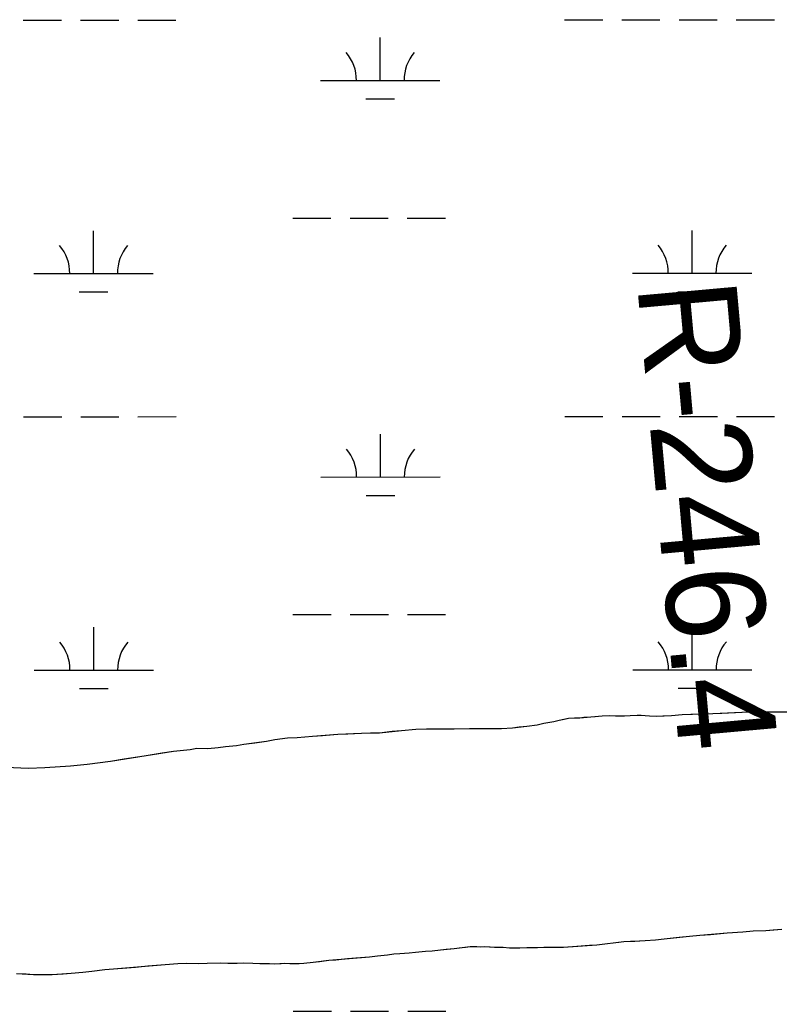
# Model space of a CAD drawing. Extents: x 3279314 to 3317160, y 734079 to 759431.
# Drawn here: x 3295915 to 3296552, y 755521 to 756353 of the extents above; entities that cross this region are included whole.
import ezdxf

# ---------------------------------------------------------------- set-up
doc = ezdxf.new("R2010")
doc.units = 0
for name, color, linetype in [('V-RIVR-RANG-IDEN', 7, 'Continuous'), ('V-SITE-VEGE', 7, 'Continuous'), ('V-TOPO-SHOR', 7, 'Continuous'), ('V-WETL-SWMP', 7, 'Continuous')]:
    doc.layers.add(name, color=color, linetype=linetype)

msp = doc.modelspace()

# ---------------------------------------------------------------- linework, layer by layer
at = {"layer": 'V-SITE-VEGE'}
for p, q in [((3296455.37, 755581.81), (3296476.59, 755584.3)), ((3296476.59, 755584.3), (3296485.19, 755584.89)), ((3296485.19, 755584.89), (3296508, 755586.94)), ((3296508, 755586.94), (3296521.39, 755587.82)), ((3296521.39, 755587.82), (3296529.8, 755588.62)), ((3296529.8, 755588.62), (3296540.59, 755588.96)), ((3296540.59, 755588.96), (3296553.99, 755590.04)), ((3296370.75, 755575.04), (3296398.75, 755576.97)), ((3296398.75, 755576.97), (3296421.57, 755579.62)), ((3296421.57, 755579.62), (3296430.56, 755580.01)), ((3296430.56, 755580.01), (3296447.96, 755581.19)), ((3296447.96, 755581.19), (3296455.37, 755581.81)), ((3296208.04, 755566.95), (3296214.85, 755567.78)), ((3296214.85, 755567.78), (3296223.26, 755568.58)), ((3296223.26, 755568.58), (3296228.46, 755569.26)), ((3296228.46, 755569.26), (3296233.66, 755569.73)), ((3296233.66, 755569.73), (3296241.46, 755570.14)), ((3296241.46, 755570.14), (3296246.87, 755570.81)), ((3296246.87, 755570.81), (3296255.27, 755571.61)), ((3296255.27, 755571.61), (3296260.67, 755571.88)), ((3296260.67, 755571.88), (3296267.68, 755572.71)), ((3296267.68, 755572.71), (3296279.28, 755573.83)), ((3296279.28, 755573.83), (3296292.7, 755575.51)), ((3296292.7, 755575.51), (3296301.48, 755575.3)), ((3296301.48, 755575.3), (3296304.68, 755575.42)), ((3296304.68, 755575.42), (3296313.05, 755574.82)), ((3296313.05, 755574.82), (3296320.23, 755574.85)), ((3296320.23, 755574.85), (3296325.61, 755574.32)), ((3296325.61, 755574.32), (3296334.2, 755574.52)), ((3296334.2, 755574.52), (3296340.2, 755574.77)), ((3296340.2, 755574.77), (3296363.76, 755574.81)), ((3296363.76, 755574.81), (3296370.75, 755575.04)), ((3295993.37, 755556.7), (3296036.79, 755560.45)), ((3296036.79, 755560.45), (3296047.39, 755561.2)), ((3296047.39, 755561.2), (3296054.58, 755561.43)), ((3296054.58, 755561.43), (3296064.96, 755561.38)), ((3296064.96, 755561.38), (3296072.15, 755561.61)), ((3296072.15, 755561.61), (3296082.94, 755561.75)), ((3296082.94, 755561.75), (3296089.32, 755561.6)), ((3296089.32, 755561.6), (3296102.5, 755561.68)), ((3296102.5, 755561.68), (3296110.28, 755561.5)), ((3296110.28, 755561.5), (3296116.26, 755561.15)), ((3296116.26, 755561.15), (3296120.26, 755561.26)), ((3296120.26, 755561.26), (3296128.44, 755561.06)), ((3296128.44, 755561.06), (3296137.23, 755561.45)), ((3296137.23, 755561.45), (3296145.02, 755561.26)), ((3296145.02, 755561.26), (3296153.01, 755561.48)), ((3296153.01, 755561.48), (3296160.81, 755562.28)), ((3296160.81, 755562.28), (3296174.03, 755563.97)), ((3296174.03, 755563.97), (3296208.04, 755566.95)), ((3295912.02, 755552.85), (3295926.38, 755552.11)), ((3295926.38, 755552.11), (3295942.15, 755552.13)), ((3295942.15, 755552.13), (3295957.95, 755553.15)), ((3295957.95, 755553.15), (3295967.75, 755553.92)), ((3295967.75, 755553.92), (3295975.36, 755554.73)), ((3295975.36, 755554.73), (3295986.18, 755556.27)), ((3295986.18, 755556.27), (3295993.37, 755556.7))]:
    msp.add_line(p, q, dxfattribs=at)
at = {"layer": 'V-TOPO-SHOR'}
for points in [[(3296558.94, 755772.2), (3296551.55, 755772.18), (3296544.16, 755772.15), (3296533.98, 755772.2), (3296526.59, 755772.17), (3296515, 755771.65), (3296503.61, 755771.12), (3296496.01, 755770.71), (3296488.42, 755770.49), (3296477.63, 755770.15), (3296470.44, 755769.92), (3296461.43, 755769.14), (3296454.04, 755768.71), (3296449.24, 755768.43), (3296442.86, 755768.78), (3296439.47, 755769.06), (3296435.88, 755769.35), (3296432.69, 755769.22), (3296426.69, 755768.97), (3296421.9, 755768.88), (3296414.51, 755768.86), (3296409.72, 755768.97), (3296403.33, 755768.73), (3296397.52, 755768.27), (3296393.72, 755767.96), (3296387.92, 755767.5), (3296384.52, 755767.18), (3296380.13, 755767.08), (3296374.93, 755766.81), (3296371.52, 755766.09), (3296367.1, 755765.2), (3296362.68, 755763.91), (3296354.46, 755762.51), (3296348.84, 755761.24), (3296340.03, 755760.06), (3296333.82, 755759.4), (3296328.02, 755758.74), (3296318.82, 755758.17), (3296311.63, 755758.14), (3296300.05, 755758.01), (3296292.07, 755758.2), (3296279.08, 755757.92), (3296270.1, 755757.73), (3296255.92, 755757.87)], [(3296255.92, 755757.87), (3296246.94, 755757.69), (3296234.93, 755756.57), (3296227.32, 755755.76), (3296216.51, 755754.62), (3296209.12, 755754.4), (3296201.53, 755754.18), (3296189.94, 755753.65), (3296181.74, 755753.25), (3296168.74, 755752.36), (3296160.34, 755751.77), (3296147.54, 755750.67), (3296139.35, 755750.27), (3296128.73, 755748.93), (3296121.91, 755747.49), (3296111.89, 755746.13), (3296102.88, 755744.95), (3296096.67, 755743.9), (3296087.46, 755742.92), (3296081.25, 755742.07), (3296072.65, 755741.28), (3296063.47, 755741.5), (3296057.86, 755740.63), (3296043.85, 755739.17), (3296034.23, 755737.6), (3296019.2, 755735.17), (3296002.56, 755732.57), (3295990.94, 755730.65), (3295971.51, 755728.32), (3295957.3, 755726.86), (3295935.91, 755725.38), (3295922.11, 755724.71), (3295903.17, 755725.56)], [(3296309.46, 755575.11), (3296313.05, 755574.82), (3296320.23, 755574.85), (3296325.61, 755574.32), (3296334.2, 755574.52), (3296340.2, 755574.78), (3296348.98, 755574.77), (3296354.38, 755574.84), (3296363.76, 755574.81), (3296370.75, 755575.04), (3296381.95, 755575.77), (3296392.55, 755576.52), (3296398.75, 755576.97), (3296407.76, 755577.95), (3296417.37, 755579.12), (3296421.57, 755579.62), (3296427.17, 755579.89), (3296430.56, 755580.01), (3296434.57, 755580.31), (3296439.37, 755580.59), (3296447.96, 755581.19), (3296455.37, 755581.81), (3296467.98, 755583.31), (3296476.59, 755584.3), (3296485.19, 755584.89), (3296494.19, 755585.67), (3296508, 755586.94), (3296521.39, 755587.82), (3296529.8, 755588.62), (3296540.59, 755588.96), (3296546.79, 755589.41), (3296553.99, 755590.04)], [(3295912.02, 755552.85), (3295920.2, 755552.46), (3295926.38, 755552.11), (3295935.96, 755552.08), (3295942.15, 755552.13), (3295951.35, 755552.71), (3295957.95, 755553.15), (3295967.75, 755553.92), (3295975.36, 755554.73), (3295986.18, 755556.27), (3295993.37, 755556.7), (3296004.57, 755557.63), (3296011.98, 755558.25), (3296022.18, 755559.2), (3296029.58, 755559.83), (3296036.79, 755560.45), (3296047.39, 755561.2), (3296054.58, 755561.43), (3296064.96, 755561.38), (3296072.15, 755561.61), (3296082.94, 755561.75), (3296089.32, 755561.6), (3296097.31, 755561.6), (3296102.5, 755561.68), (3296110.28, 755561.5), (3296116.26, 755561.15), (3296120.26, 755561.26), (3296124.25, 755561.16), (3296128.44, 755561.06), (3296134.04, 755561.33), (3296137.23, 755561.45), (3296141.43, 755561.35), (3296145.02, 755561.26), (3296149.21, 755561.36), (3296153.01, 755561.47), (3296160.81, 755562.28), (3296166.22, 755562.96), (3296174.03, 755563.97), (3296179.83, 755564.43), (3296189.84, 755565.39), (3296196.84, 755566.02), (3296208.04, 755566.95), (3296214.85, 755567.78), (3296223.26, 755568.58), (3296228.46, 755569.26), (3296233.66, 755569.73), (3296241.46, 755570.14), (3296246.87, 755570.81), (3296255.27, 755571.61), (3296260.67, 755571.88), (3296267.68, 755572.71), (3296272.48, 755573.2), (3296279.28, 755573.83), (3296283.29, 755574.34), (3296288.69, 755575.01), (3296292.7, 755575.51), (3296298.08, 755575.38), (3296301.48, 755575.3), (3296304.68, 755575.42), (3296309.46, 755575.11)]]:
    msp.add_lwpolyline(points, dxfattribs=at)
at = {"layer": 'V-WETL-SWMP'}
for p, q in [((3295917.86, 756352.65), (3295949.86, 756352.67)), ((3295965.86, 756352.68), (3295997.86, 756352.7)), ((3296013.86, 756352.7), (3296045.86, 756352.72)), ((3296371.77, 756352.89), (3296403.77, 756352.9)), ((3296419.77, 756352.91), (3296451.77, 756352.93)), ((3296467.77, 756352.93), (3296499.77, 756352.95)), ((3296515.77, 756352.96), (3296547.77, 756352.98)), ((3296217.2, 756302.07), (3296217.18, 756338.07)), ((3296167.2, 756302.04), (3296267.2, 756302.09)), ((3296205.21, 756286.63), (3296229.21, 756286.64)), ((3296143.85, 756186.6), (3296175.85, 756186.61)), ((3296191.85, 756186.62), (3296223.85, 756186.64)), ((3296239.85, 756186.64), (3296271.85, 756186.66)), ((3295976.81, 756140.08), (3295976.79, 756176.08)), ((3296478.72, 756140.34), (3296478.7, 756176.34)), ((3295926.81, 756140.06), (3296026.81, 756140.11)), ((3296428.72, 756140.31), (3296528.72, 756140.36)), ((3295964.82, 756124.64), (3295988.82, 756124.66)), ((3296466.73, 756124.9), (3296490.73, 756124.91)), ((3295918.03, 756019.98), (3295950.03, 756020)), ((3295966.03, 756020), (3295998.03, 756020.02)), ((3296014.03, 756020.03), (3296046.03, 756020.05)), ((3296371.94, 756020.21), (3296403.94, 756020.23)), ((3296419.94, 756020.24), (3296451.94, 756020.25)), ((3296467.94, 756020.26), (3296499.94, 756020.28)), ((3296515.94, 756020.28), (3296547.94, 756020.3)), ((3296217.37, 755969.39), (3296217.35, 756005.39)), ((3296167.37, 755969.37), (3296267.37, 755969.42)), ((3296205.38, 755953.95), (3296229.38, 755953.97)), ((3296144.02, 755853.92), (3296176.02, 755853.94)), ((3296192.02, 755853.95), (3296224.02, 755853.96)), ((3296240.02, 755853.97), (3296272.02, 755853.99)), ((3295976.98, 755807.41), (3295976.96, 755843.41)), ((3296478.89, 755807.66), (3296478.87, 755843.66)), ((3295926.98, 755807.38), (3296026.98, 755807.43)), ((3296428.89, 755807.64), (3296528.89, 755807.69)), ((3295964.99, 755791.97), (3295988.99, 755791.98)), ((3296466.9, 755792.22), (3296490.9, 755792.24)), ((3296380.13, 755767.08), (3296374.93, 755766.81)), ((3296380.13, 755767.08), (3296374.93, 755766.81)), ((3296384.52, 755767.18), (3296380.13, 755767.08)), ((3296384.52, 755767.18), (3296380.13, 755767.08)), ((3296403.32, 755768.72), (3296384.52, 755767.18)), ((3296403.32, 755768.72), (3296384.52, 755767.18)), ((3296409.72, 755768.97), (3296403.32, 755768.72)), ((3296409.72, 755768.97), (3296403.32, 755768.72)), ((3296414.51, 755768.86), (3296409.72, 755768.97)), ((3296414.51, 755768.86), (3296409.72, 755768.97)), ((3296426.69, 755768.96), (3296414.51, 755768.86)), ((3296426.69, 755768.96), (3296414.51, 755768.86)), ((3296435.88, 755769.34), (3296426.69, 755768.96)), ((3296435.88, 755769.34), (3296426.69, 755768.96)), ((3296442.86, 755768.78), (3296435.88, 755769.34)), ((3296442.86, 755768.78), (3296435.88, 755769.34)), ((3296449.24, 755768.43), (3296442.86, 755768.78)), ((3296449.24, 755768.43), (3296442.86, 755768.78)), ((3296461.43, 755769.13), (3296449.24, 755768.43)), ((3296461.43, 755769.13), (3296449.24, 755768.43)), ((3296470.44, 755769.92), (3296461.43, 755769.13)), ((3296470.44, 755769.92), (3296461.43, 755769.13)), ((3296496.01, 755770.7), (3296470.44, 755769.92)), ((3296496.01, 755770.7), (3296470.44, 755769.92)), ((3296526.59, 755772.17), (3296496.01, 755770.7)), ((3296526.59, 755772.17), (3296496.01, 755770.7)), ((3296558.94, 755772.2), (3296526.59, 755772.17)), ((3296558.94, 755772.2), (3296526.59, 755772.17)), ((3296328.02, 755758.74), (3296318.82, 755758.16)), ((3296328.02, 755758.74), (3296318.82, 755758.16)), ((3296340.03, 755760.05), (3296328.02, 755758.74)), ((3296340.03, 755760.05), (3296328.02, 755758.74)), ((3296348.84, 755761.24), (3296340.03, 755760.05)), ((3296348.84, 755761.24), (3296340.03, 755760.05)), ((3296354.46, 755762.5), (3296348.84, 755761.24)), ((3296354.46, 755762.5), (3296348.84, 755761.24)), ((3296362.68, 755763.9), (3296354.46, 755762.5)), ((3296362.68, 755763.9), (3296354.46, 755762.5)), ((3296367.1, 755765.2), (3296362.68, 755763.9)), ((3296367.1, 755765.2), (3296362.68, 755763.9)), ((3296374.93, 755766.81), (3296367.1, 755765.2)), ((3296374.93, 755766.81), (3296367.1, 755765.2)), ((3296147.54, 755750.67), (3296139.34, 755750.27)), ((3296147.54, 755750.67), (3296139.34, 755750.27)), ((3296160.34, 755751.76), (3296147.54, 755750.67)), ((3296160.34, 755751.76), (3296147.54, 755750.67)), ((3296181.74, 755753.25), (3296160.34, 755751.76)), ((3296181.74, 755753.25), (3296160.34, 755751.76)), ((3296201.53, 755754.17), (3296181.74, 755753.25)), ((3296201.53, 755754.17), (3296181.74, 755753.25)), ((3296216.51, 755754.61), (3296201.53, 755754.17)), ((3296216.51, 755754.61), (3296201.53, 755754.17)), ((3296234.93, 755756.57), (3296216.51, 755754.61)), ((3296234.93, 755756.57), (3296216.51, 755754.61)), ((3296246.93, 755757.68), (3296234.93, 755756.57)), ((3296246.93, 755757.68), (3296234.93, 755756.57)), ((3296255.92, 755757.87), (3296246.93, 755757.68)), ((3296255.92, 755757.87), (3296246.93, 755757.68)), ((3296270.09, 755757.73), (3296255.92, 755757.87)), ((3296270.09, 755757.73), (3296255.92, 755757.87)), ((3296292.07, 755758.2), (3296270.09, 755757.73)), ((3296292.07, 755758.2), (3296270.09, 755757.73)), ((3296300.05, 755758.01), (3296292.07, 755758.2)), ((3296300.05, 755758.01), (3296292.07, 755758.2)), ((3296318.82, 755758.16), (3296300.05, 755758.01)), ((3296318.82, 755758.16), (3296300.05, 755758.01)), ((3296081.25, 755742.07), (3296072.65, 755741.28)), ((3296081.25, 755742.07), (3296072.65, 755741.28)), ((3296087.46, 755742.92), (3296081.25, 755742.07)), ((3296087.46, 755742.92), (3296081.25, 755742.07)), ((3296096.67, 755743.9), (3296087.46, 755742.92)), ((3296096.67, 755743.9), (3296087.46, 755742.92)), ((3296102.88, 755744.95), (3296096.67, 755743.9)), ((3296102.88, 755744.95), (3296096.67, 755743.9)), ((3296121.91, 755747.49), (3296102.88, 755744.95)), ((3296121.91, 755747.49), (3296102.88, 755744.95)), ((3296128.73, 755748.92), (3296121.91, 755747.49)), ((3296128.73, 755748.92), (3296121.91, 755747.49)), ((3296139.34, 755750.27), (3296128.73, 755748.92)), ((3296139.34, 755750.27), (3296128.73, 755748.92)), ((3296043.85, 755739.17), (3295990.94, 755730.65)), ((3296043.85, 755739.17), (3295990.94, 755730.65)), ((3296057.86, 755740.63), (3296043.85, 755739.17)), ((3296057.86, 755740.63), (3296043.85, 755739.17)), ((3296063.47, 755741.5), (3296057.86, 755740.63)), ((3296063.47, 755741.5), (3296057.86, 755740.63)), ((3296072.65, 755741.28), (3296063.47, 755741.5)), ((3296072.65, 755741.28), (3296063.47, 755741.5)), ((3295922.11, 755724.71), (3295903.17, 755725.56)), ((3295922.11, 755724.71), (3295903.17, 755725.56)), ((3295957.3, 755726.86), (3295935.91, 755725.38)), ((3295957.3, 755726.86), (3295935.91, 755725.38)), ((3295971.51, 755728.32), (3295957.3, 755726.86)), ((3295971.51, 755728.32), (3295957.3, 755726.86)), ((3295990.94, 755730.65), (3295971.51, 755728.32)), ((3295990.94, 755730.65), (3295971.51, 755728.32)), ((3295935.91, 755725.38), (3295922.11, 755724.71)), ((3295935.91, 755725.38), (3295922.11, 755724.71)), ((3296455.36, 755581.81), (3296476.59, 755584.3)), ((3296455.36, 755581.81), (3296476.59, 755584.3)), ((3296476.59, 755584.3), (3296485.19, 755584.89)), ((3296476.59, 755584.3), (3296485.19, 755584.89)), ((3296485.19, 755584.89), (3296508, 755586.94)), ((3296485.19, 755584.89), (3296508, 755586.94)), ((3296508, 755586.94), (3296521.39, 755587.82)), ((3296508, 755586.94), (3296521.39, 755587.82)), ((3296521.39, 755587.82), (3296529.8, 755588.62)), ((3296521.39, 755587.82), (3296529.8, 755588.62)), ((3296529.8, 755588.62), (3296540.59, 755588.96)), ((3296529.8, 755588.62), (3296540.59, 755588.96)), ((3296540.59, 755588.96), (3296553.99, 755590.03)), ((3296540.59, 755588.96), (3296553.99, 755590.03)), ((3296370.75, 755575.04), (3296398.75, 755576.97)), ((3296370.75, 755575.04), (3296398.75, 755576.97)), ((3296398.75, 755576.97), (3296421.57, 755579.62)), ((3296398.75, 755576.97), (3296421.57, 755579.62)), ((3296421.57, 755579.62), (3296430.56, 755580)), ((3296421.57, 755579.62), (3296430.56, 755580)), ((3296430.56, 755580), (3296447.96, 755581.19)), ((3296430.56, 755580), (3296447.96, 755581.19)), ((3296447.96, 755581.19), (3296455.36, 755581.81)), ((3296447.96, 755581.19), (3296455.36, 755581.81)), ((3296208.04, 755566.95), (3296214.85, 755567.78)), ((3296208.04, 755566.95), (3296214.85, 755567.78)), ((3296214.85, 755567.78), (3296223.25, 755568.58)), ((3296214.85, 755567.78), (3296223.25, 755568.58)), ((3296223.25, 755568.58), (3296228.46, 755569.25)), ((3296223.25, 755568.58), (3296228.46, 755569.25)), ((3296228.46, 755569.25), (3296233.66, 755569.73)), ((3296228.46, 755569.25), (3296233.66, 755569.73)), ((3296233.66, 755569.73), (3296241.46, 755570.14)), ((3296233.66, 755569.73), (3296241.46, 755570.14)), ((3296241.46, 755570.14), (3296246.87, 755570.81)), ((3296241.46, 755570.14), (3296246.87, 755570.81)), ((3296246.87, 755570.81), (3296255.27, 755571.61)), ((3296246.87, 755570.81), (3296255.27, 755571.61)), ((3296255.27, 755571.61), (3296260.67, 755571.88)), ((3296255.27, 755571.61), (3296260.67, 755571.88)), ((3296260.67, 755571.88), (3296267.68, 755572.71)), ((3296260.67, 755571.88), (3296267.68, 755572.71)), ((3296267.68, 755572.71), (3296279.28, 755573.83)), ((3296267.68, 755572.71), (3296279.28, 755573.83)), ((3296279.28, 755573.83), (3296292.7, 755575.51)), ((3296279.28, 755573.83), (3296292.7, 755575.51)), ((3296292.7, 755575.51), (3296301.48, 755575.3)), ((3296292.7, 755575.51), (3296301.48, 755575.3)), ((3296301.48, 755575.3), (3296304.68, 755575.42)), ((3296301.48, 755575.3), (3296304.68, 755575.42)), ((3296304.68, 755575.42), (3296313.05, 755574.82)), ((3296304.68, 755575.42), (3296313.05, 755574.82)), ((3296313.05, 755574.82), (3296320.23, 755574.85)), ((3296313.05, 755574.82), (3296320.23, 755574.85)), ((3296320.23, 755574.85), (3296325.61, 755574.32)), ((3296320.23, 755574.85), (3296325.61, 755574.32)), ((3296325.61, 755574.32), (3296334.2, 755574.52)), ((3296325.61, 755574.32), (3296334.2, 755574.52)), ((3296334.2, 755574.52), (3296340.2, 755574.77)), ((3296334.2, 755574.52), (3296340.2, 755574.77)), ((3296340.2, 755574.77), (3296363.76, 755574.81)), ((3296340.2, 755574.77), (3296363.76, 755574.81)), ((3296363.76, 755574.81), (3296370.75, 755575.04)), ((3296363.76, 755574.81), (3296370.75, 755575.04)), ((3295993.37, 755556.7), (3296036.79, 755560.45)), ((3295993.37, 755556.7), (3296036.79, 755560.45)), ((3296036.79, 755560.45), (3296047.39, 755561.2)), ((3296036.79, 755560.45), (3296047.39, 755561.2)), ((3296047.39, 755561.2), (3296054.58, 755561.43)), ((3296047.39, 755561.2), (3296054.58, 755561.43)), ((3296054.58, 755561.43), (3296064.96, 755561.38)), ((3296054.58, 755561.43), (3296064.96, 755561.38)), ((3296064.96, 755561.38), (3296072.15, 755561.6)), ((3296064.96, 755561.38), (3296072.15, 755561.6)), ((3296072.15, 755561.6), (3296082.94, 755561.75)), ((3296072.15, 755561.6), (3296082.94, 755561.75)), ((3296082.94, 755561.75), (3296089.32, 755561.59)), ((3296082.94, 755561.75), (3296089.32, 755561.59)), ((3296089.32, 755561.59), (3296102.5, 755561.68)), ((3296089.32, 755561.59), (3296102.5, 755561.68)), ((3296102.5, 755561.68), (3296110.28, 755561.49)), ((3296102.5, 755561.68), (3296110.28, 755561.49)), ((3296110.28, 755561.49), (3296116.26, 755561.15)), ((3296110.28, 755561.49), (3296116.26, 755561.15)), ((3296116.26, 755561.15), (3296120.26, 755561.26)), ((3296116.26, 755561.15), (3296120.26, 755561.26)), ((3296120.26, 755561.26), (3296128.44, 755561.06)), ((3296120.26, 755561.26), (3296128.44, 755561.06)), ((3296128.44, 755561.06), (3296137.23, 755561.45)), ((3296128.44, 755561.06), (3296137.23, 755561.45)), ((3296137.23, 755561.45), (3296145.02, 755561.26)), ((3296137.23, 755561.45), (3296145.02, 755561.26)), ((3296145.02, 755561.26), (3296153.01, 755561.47)), ((3296145.02, 755561.26), (3296153.01, 755561.47)), ((3296153.01, 755561.47), (3296160.81, 755562.28)), ((3296153.01, 755561.47), (3296160.81, 755562.28)), ((3296160.81, 755562.28), (3296174.03, 755563.96)), ((3296160.81, 755562.28), (3296174.03, 755563.96)), ((3296174.03, 755563.96), (3296208.04, 755566.95)), ((3296174.03, 755563.96), (3296208.04, 755566.95)), ((3295912.02, 755552.85), (3295926.38, 755552.11)), ((3295912.02, 755552.85), (3295926.38, 755552.11)), ((3295926.38, 755552.11), (3295942.15, 755552.13)), ((3295926.38, 755552.11), (3295942.15, 755552.13)), ((3295942.15, 755552.13), (3295957.95, 755553.15)), ((3295942.15, 755552.13), (3295957.95, 755553.15)), ((3295957.95, 755553.15), (3295967.75, 755553.91)), ((3295957.95, 755553.15), (3295967.75, 755553.91)), ((3295967.75, 755553.91), (3295975.36, 755554.73)), ((3295967.75, 755553.91), (3295975.36, 755554.73)), ((3295975.36, 755554.73), (3295986.17, 755556.27)), ((3295975.36, 755554.73), (3295986.17, 755556.27)), ((3295986.17, 755556.27), (3295993.37, 755556.7)), ((3295986.17, 755556.27), (3295993.37, 755556.7)), ((3296144.19, 755521.25), (3296176.19, 755521.26)), ((3296192.19, 755521.27), (3296224.19, 755521.29)), ((3296240.19, 755521.3), (3296272.19, 755521.31))]:
    msp.add_line(p, q, dxfattribs=at)
for centre, start, end in [((3296161.96, 756302.51), 359.25735, 40.80101), ((3296272.44, 756302.57), 139.25734, 180.801), ((3295921.57, 756140.53), 359.25735, 40.80101), ((3296032.05, 756140.58), 139.25734, 180.801), ((3296423.48, 756140.78), 359.25735, 40.80101), ((3296533.96, 756140.84), 139.25734, 180.801), ((3296162.13, 755969.84), 359.25735, 40.80101), ((3296272.61, 755969.89), 139.25734, 180.801), ((3295921.74, 755807.85), 359.25735, 40.80101), ((3296032.22, 755807.91), 139.25734, 180.801), ((3296423.65, 755808.11), 359.25735, 40.80101), ((3296534.13, 755808.16), 139.25734, 180.801)]:
    msp.add_arc(centre, 35.25, start, end, dxfattribs=at)

# ---------------------------------------------------------------- texts
at = {"layer": 'V-RIVR-RANG-IDEN'}
msp.add_text('R-246.4', height=83, rotation=275.147, dxfattribs=at).set_placement((3296432.63, 756130.69))

doc.saveas('drawing.dxf')
